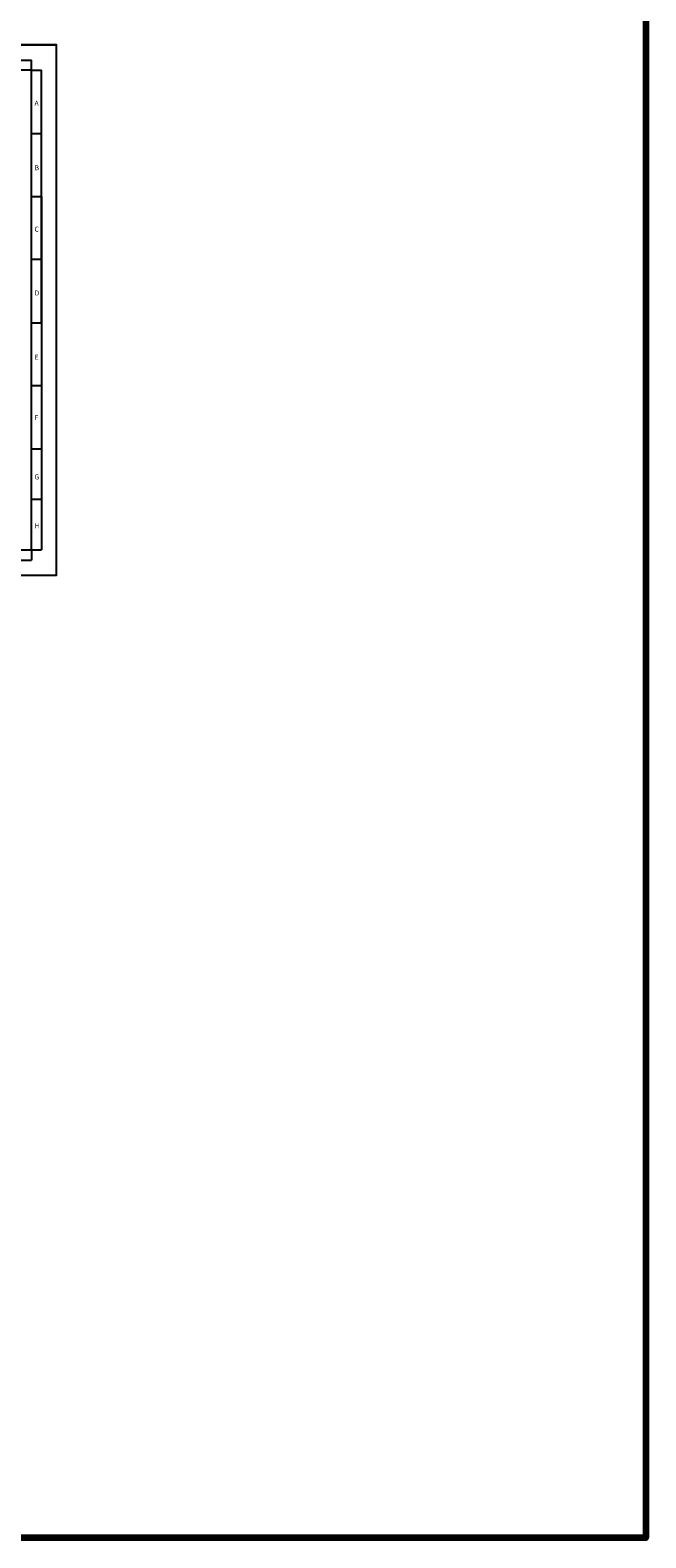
# Model space of a CAD drawing. Header units: millimetres. Extents: x -559 to 10735, y -2326 to 222.
# Tile 662 of 678: x 10253 to 10735, y -2326 to -1146. Entities that reach past the tile are written whole.
import ezdxf

# ---------------------------------------------------------------- set-up
doc = ezdxf.new("R2010")
doc.units = ezdxf.units.MM
doc.header["$LTSCALE"] = 4
doc.layers.add('Limite do Plano', color=255, linetype='Continuous')
doc.layers.add('Modelo', color=251, linetype='Continuous')

msp = doc.modelspace()

# ---------------------------------------------------------------- linework, layer by layer
at = {"layer": 'Limite do Plano', "lineweight": 200}
msp.add_lwpolyline([(9224.6, -403.5), (10735.4, -403.5), (10735.4, -2326), (9224.6, -2326)], close=True, dxfattribs=at)
at = {"layer": 'Modelo'}
for p, q in [((9686.4, -1157.2), (10273.6, -1157.2)), ((10200.5, -1169), (10253.9, -1169)), ((10253.9, -1176.9), (10253.9, -1169)), ((10253.9, -1176.9), (10261.8, -1176.9)), ((10253.9, -1275.8), (10253.9, -1176.9)), ((10261.8, -1275.8), (10261.8, -1176.9)), ((10253.9, -1226.4), (10261.8, -1226.4)), ((10253.9, -1275.8), (10261.8, -1275.8)), ((10261.8, -1275.8), (10261.8, -1552.6)), ((10261.8, -1374.7), (10261.8, -1275.8)), ((10261.8, -1325.2), (10253.9, -1325.2)), ((10253.9, -1374.7), (10261.8, -1374.7)), ((10261.8, -1374.7), (10261.8, -1473.5)), ((10261.8, -1424.1), (10253.9, -1424.1)), ((10253.9, -1473.5), (10261.8, -1473.5)), ((10261.8, -1473.5), (10261.8, -1552.6)), ((10261.8, -1513.1), (10253.9, -1513.1)), ((10253.9, -1552.6), (10261.8, -1552.6)), ((10253.9, -1552.6), (10253.9, -1560.5)), ((9807, -1560.5), (10253.9, -1560.5))]:
    msp.add_line(p, q, dxfattribs=at)
for points in [[(9686.4, -1572.4), (10273.6, -1572.4), (10273.6, -1157.2), (9686.4, -1157.2)], [(9706.1, -1552.6), (10253.9, -1552.6), (10253.9, -1176.9), (9706.1, -1176.9)]]:
    msp.add_lwpolyline(points, close=True, dxfattribs=at)

# ---------------------------------------------------------------- texts
at = {"layer": 'Modelo', "char_height": 3.95, "attachment_point": 1}
for s, insert in [('A', (10256.3, -1200.8)), ('B', (10256.3, -1251.3)), ('C', (10256.3, -1299.4)), ('D', (10256.3, -1349.4)), ('E', (10256.3, -1399.7)), ('F', (10256.3, -1446.9)), ('G', (10256.3, -1493.4)), ('H', (10256.3, -1531.7))]:
    msp.add_mtext_dynamic_manual_height_columns(s, width=54.292, gutter_width=19.8, heights=[0], dxfattribs=dict(at, insert=insert))

doc.saveas('drawing.dxf')
